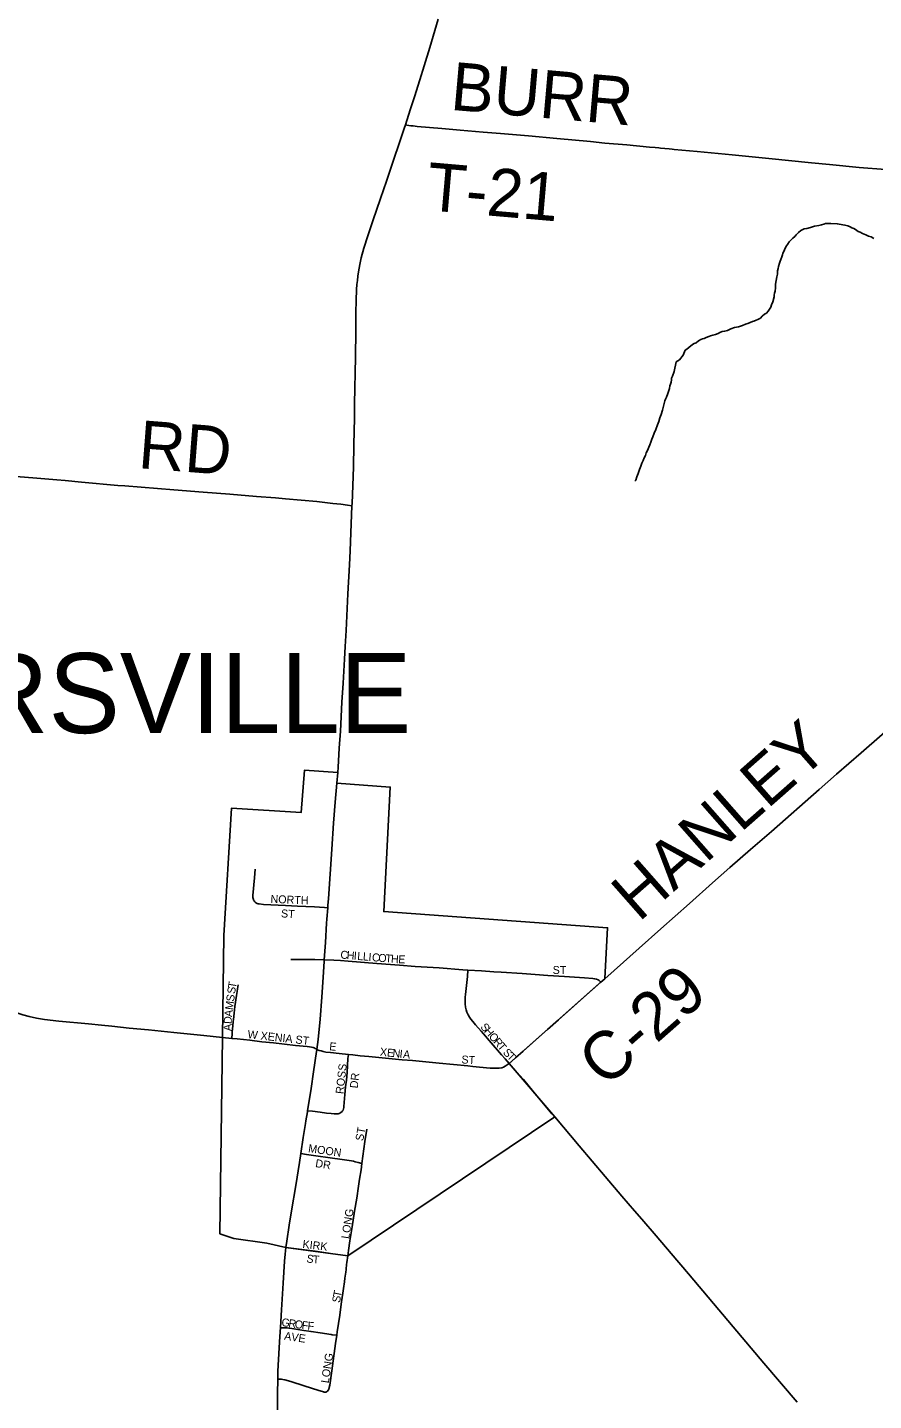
# Model space of a CAD drawing. Extents: x 1410790 to 1770854, y 448063 to 770588.
# Drawn here: x 1621585 to 1626872, y 575761 to 584342 of the extents above; entities that cross this region are included whole.
import ezdxf

# ---------------------------------------------------------------- set-up
doc = ezdxf.new("R2010")
doc.units = 0
for name, color, linetype in [('GM_X_City_Street', 7, 'Continuous'), ('GM_X_City_Street_Text', 7, 'Continuous'), ('GM_X_Corporation', 7, 'Continuous'), ('GM_X_Corporation_Text', 7, 'Continuous'), ('GM_X_County_Road', 7, 'Continuous'), ('GM_X_County_Road_Text', 7, 'Continuous'), ('GM_X_Minor_River', 7, 'Continuous'), ('GM_X_State_Route', 7, 'Continuous'), ('GM_X_Township_Road', 7, 'Continuous'), ('GM_X_Township_Road_Text', 7, 'Continuous'), ('GM_X_Township_Subdivision', 7, 'Continuous'), ('GM_X_Township_Subdivision_Text', 7, 'Continuous')]:
    doc.layers.add(name, color=color, linetype=linetype)

msp = doc.modelspace()

# ---------------------------------------------------------------- linework, layer by layer
at = {"layer": 'GM_X_City_Street'}
for points in [[(1623008.4, 579081.4), (1623004.2, 579027.2), (1622994.5, 578917.9), (1622994.3, 578904.7), (1622995.2, 578898.1), (1622996.8, 578891.9), (1622998.8, 578887.6), (1623001.2, 578883.1), (1623005.1, 578878.1), (1623012.5, 578871.8), (1623016.3, 578869.5), (1623021.2, 578867.3), (1623027.7, 578865.2), (1623033.9, 578864.2), (1623060.1, 578861.5), (1623197.9, 578854.3), (1623273.1, 578850.6), (1623324.6, 578848.8), (1623378, 578846), (1623442.4, 578841.4), (1623461.8, 578840)], [(1623231.8, 578517.6), (1623253.4, 578517.6), (1623289.6, 578517.9), (1623324, 578517.6), (1623381.1, 578516.8), (1623435.6, 578515.8), (1623440.1, 578515.6)], [(1623440.1, 578515.6), (1623499.9, 578512.6), (1623540.7, 578509.9), (1623589.7, 578506.1), (1623767.5, 578492.8), (1623909.4, 578481.4), (1624007.3, 578474.3), (1624157.5, 578464.4), (1624306.9, 578453.3), (1624338.2, 578451.3)], [(1624594.7, 577868), (1624570.4, 577895.5), (1624548.5, 577921.5), (1624471.1, 578010.6), (1624434.7, 578052.6), (1624419.6, 578069.8), (1624385, 578109), (1624376.5, 578118.9), (1624367.8, 578128.6), (1624355.8, 578143.6), (1624346.9, 578156.8), (1624339, 578170.7), (1624331.3, 578188.1), (1624326.6, 578203.3), (1624323.3, 578218.9), (1624320.6, 578241), (1624320.2, 578260.2), (1624321, 578281.2), (1624323, 578299.1), (1624330.9, 578374.2), (1624334.3, 578410.1), (1624338.2, 578451.3)], [(1624338.2, 578451.3), (1624422, 578445.7), (1624500.3, 578440.8), (1624544.7, 578437.6), (1624676.5, 578428.9), (1624758.3, 578423), (1624836.8, 578417.7), (1624941.5, 578411.3), (1625065.6, 578402.7), (1625117.9, 578398.6), (1625128.8, 578396.9), (1625141.2, 578394.5), (1625152, 578389.8), (1625157.8, 578386.1), (1625162.8, 578381.4), (1625168.3, 578375.9), (1625168.5, 578375.7)], [(1622862, 578023.9), (1622864.4, 578055.4), (1622865, 578064.6), (1622868.1, 578103.4), (1622870.6, 578129.4), (1622872.1, 578142.4), (1622876.3, 578181.4), (1622882, 578223.6), (1622891.6, 578291.7), (1622895.2, 578317.4), (1622897.7, 578333.5), (1622901.8, 578359.2)], [(1622803.7, 578029.4), (1622862, 578023.9)], [(1622862, 578023.9), (1622896.1, 578020.4), (1622975.3, 578012.1), (1623049.1, 578003.4), (1623123.3, 577995.5), (1623260.9, 577980.3), (1623332.4, 577972.5), (1623347.2, 577970.7), (1623361, 577968.4), (1623369.8, 577966.5), (1623376.7, 577964.6), (1623384.1, 577961.4), (1623388.7, 577958.2), (1623393.8, 577954.6)], [(1623393.8, 577954.6), (1623401.7, 577950.9), (1623409, 577948.5), (1623420, 577945.3), (1623432.9, 577942.1), (1623440.8, 577940.3), (1623450.4, 577938.9), (1623478.6, 577935.6), (1623533.9, 577928.8), (1623590.4, 577923.2)], [(1623335.6, 577572.1), (1623365.7, 577568.3), (1623414.3, 577562.3), (1623453.2, 577557.5), (1623483.5, 577553.8), (1623501.8, 577552.7), (1623513, 577552.3), (1623526.1, 577553.3), (1623532.2, 577554.3), (1623538.3, 577556.8), (1623544.3, 577560.5), (1623551.6, 577567), (1623554.5, 577570.5), (1623557.1, 577575.1), (1623560.4, 577584.3), (1623561.8, 577591.2), (1623562.4, 577597.3), (1623569, 577672.5), (1623572.7, 577720.4), (1623578, 577762.9), (1623582.4, 577810.7), (1623584.8, 577855.1), (1623588.3, 577897.6), (1623590.4, 577923.2)], [(1623590.4, 577923.2), (1623618.3, 577920.5), (1623663.9, 577916), (1623719.2, 577910.6), (1623781, 577904.1), (1623823.3, 577899.8), (1623927, 577890.8), (1623991.6, 577884.8), (1624158.4, 577869.1), (1624336.2, 577851.8), (1624368.7, 577848.6), (1624410.7, 577844), (1624476.3, 577838.1), (1624506, 577837.4), (1624532.6, 577838.3), (1624549.4, 577840.4), (1624559.6, 577843.7), (1624571.5, 577850.7), (1624594.7, 577868)], [(1623675.3, 577242.7), (1623681.8, 577287.8), (1623694.1, 577378.8), (1623705.4, 577456.7)], [(1623293.4, 577303.9), (1623328.5, 577298.8), (1623386.4, 577290.2), (1623477, 577277.6), (1623551.4, 577267.1), (1623611.2, 577257.8), (1623621.7, 577255.8), (1623633.5, 577253.4), (1623651, 577248.9), (1623675.3, 577242.7)], [(1623586.5, 576664.9), (1623591.7, 576698.9), (1623600.2, 576759), (1623614.8, 576846.4), (1623629.4, 576943.9), (1623642.8, 577024.9), (1623653.4, 577099.6), (1623660.6, 577144.9), (1623669.6, 577203.3), (1623675.3, 577242.7)]]:
    msp.add_lwpolyline(points, dxfattribs=at)
at = {"layer": 'GM_X_Corporation'}
msp.add_lwpolyline([(1622786.9, 576802.5), (1622803.7, 578029.3), (1622812.4, 578667.3), (1622859.6, 579461.8), (1623295.5, 579434.8), (1623317, 579700.9), (1623523.8, 579685.3), (1623518.7, 579618.4), (1623852.4, 579594.7), (1623811.4, 578817), (1625210.4, 578715), (1625192.7, 578397.3), (1624594.7, 577868), (1624879.8, 577532.9), (1623586.5, 576664.9), (1623200.6, 576716.6), (1623081.9, 576743.4), (1622875, 576772.4)], close=True, dxfattribs=at)
at = {"layer": 'GM_X_County_Road'}
for points in [[(1625192.7, 578397.2), (1625251.3, 578448.5), (1625407.4, 578588.9), (1625542.3, 578708.8), (1625721.7, 578867.4), (1625866.5, 578996), (1625974.2, 579092), (1626102.9, 579203.9), (1626234.2, 579317.9), (1626533, 579579.3), (1626641.7, 579674.3), (1626795, 579808), (1626925.7, 579922.6), (1627046.5, 580028.7), (1627220.7, 580183.3), (1627324, 580274.5), (1627355.9, 580303.3)], [(1620984.2, 578480.8), (1621033.1, 578454.7), (1621098.7, 578417), (1621298.9, 578298.3), (1621389.6, 578245.9), (1621441.4, 578218.1), (1621482.6, 578198.5), (1621518.7, 578183.7), (1621555.6, 578171.1), (1621596.4, 578160.1), (1621641, 578150.6), (1621692.6, 578142.4), (1621780.3, 578132.6), (1621966.1, 578114.4), (1622047.7, 578106.5), (1622112.9, 578099.5), (1622220.4, 578088.8), (1622341.1, 578076.7), (1622500.9, 578060.7), (1622686.7, 578041.3), (1622803.7, 578029.4)], [(1625168.5, 578375.7), (1625192.7, 578397.2)], [(1624594.7, 577868), (1624634.7, 577902), (1624682.8, 577944.4), (1624741.8, 577996.6), (1624834.6, 578079.8), (1624903.5, 578140.4), (1624960, 578190.4), (1625060.6, 578279.8), (1625168.5, 578375.7)], [(1624879.8, 577532.9), (1624862.3, 577553.4), (1624738.5, 577701.3), (1624684, 577766.8), (1624659.3, 577793.3), (1624635.8, 577821), (1624594.7, 577868)], [(1626394.8, 575751.5), (1626186.9, 575994.4), (1625995.5, 576221.4), (1625715.6, 576551.9), (1625607.1, 576679.2), (1625513.4, 576789), (1625424, 576893.7), (1625379.2, 576946), (1625300.4, 577038.3), (1625196.2, 577160.7), (1625032.4, 577353), (1624879.8, 577532.9)]]:
    msp.add_lwpolyline(points, dxfattribs=at)
at = {"layer": 'GM_X_Minor_River'}
for points in [[(1626573.2, 583116.6), (1626561, 583112.8), (1626546.9, 583109.1), (1626530.7, 583105.3), (1626504.4, 583099.8), (1626478.1, 583092.2), (1626455.9, 583086.6), (1626439.7, 583082.9), (1626429.6, 583079.1), (1626417.4, 583073.3), (1626403.1, 583061.5), (1626388.7, 583045.7), (1626380.5, 583035.8), (1626368.2, 583025.9), (1626360, 583016), (1626345.7, 583002.2), (1626335.3, 582986.3), (1626329.1, 582976.4), (1626322.9, 582966.5), (1626316.6, 582952.5), (1626312.4, 582942.5), (1626306.1, 582930.6), (1626303.9, 582920.6), (1626299.7, 582908.6), (1626293.3, 582892.7), (1626289.1, 582880.7), (1626284.8, 582868.7), (1626278.4, 582848.7), (1626276.2, 582834.7), (1626271.9, 582820.7), (1626271.5, 582800.6), (1626267.2, 582782.6), (1626264.7, 582760.5), (1626260.3, 582738.5), (1626259.9, 582714.4), (1626257.5, 582694.4), (1626253.2, 582680.4), (1626251, 582668.3), (1626250.8, 582658.3), (1626242.2, 582626.3), (1626235.8, 582608.3), (1626231.5, 582594.4), (1626223.2, 582582.4), (1626214.9, 582568.5), (1626202.6, 582556.7), (1626190.4, 582550.9), (1626176.1, 582537.1), (1626165.8, 582525.2), (1626149.6, 582517.5), (1626139.4, 582513.7), (1626125.2, 582505.9), (1626115.1, 582504.1), (1626100.9, 582498.3), (1626086.7, 582492.5), (1626072.5, 582486.8), (1626054.3, 582479), (1626028, 582471.5), (1626003.7, 582465.9), (1625981.4, 582458.3), (1625959.1, 582448.6), (1625942.9, 582444.9), (1625926.8, 582441.2), (1625912.6, 582435.4), (1625902.4, 582429.6), (1625884.2, 582423.9), (1625868, 582418.2), (1625853.8, 582414.4), (1625843.7, 582410.6), (1625825.5, 582404.9), (1625813.3, 582399.1), (1625803.2, 582395.2), (1625793, 582391.4), (1625778.8, 582383.6), (1625764.5, 582371.8), (1625752.3, 582366), (1625742.1, 582360.2), (1625717.7, 582342.5), (1625705.4, 582330.7), (1625695.2, 582324.9), (1625682.5, 582293), (1625659.9, 582265.2), (1625639.5, 582251.5), (1625626.3, 582191.5), (1625615.8, 582163.6), (1625609.5, 582149.6), (1625609.3, 582139.6), (1625607, 582125.5), (1625602.8, 582113.5), (1625600.5, 582101.5), (1625598.2, 582085.5), (1625594, 582073.5), (1625587.6, 582053.5), (1625579.1, 582031.6), (1625572.9, 582019.7), (1625568.6, 582007.7), (1625553.5, 581949.7), (1625544.9, 581923.7), (1625536.5, 581901.8), (1625530, 581879.8), (1625521.6, 581857.8), (1625513, 581829.8)], [(1626873.4, 583022.7), (1626857.5, 583033), (1626841.4, 583037.3), (1626823.5, 583045.7), (1626803.5, 583054.1), (1626789.6, 583062.4), (1626775.6, 583066.7), (1626759.7, 583079), (1626749.7, 583085.2), (1626737.7, 583089.5), (1626725.8, 583095.7), (1626711.8, 583102), (1626693.8, 583106.4), (1626679.7, 583108.6), (1626669.7, 583110.8), (1626657.7, 583113), (1626645.6, 583115.3), (1626605.4, 583116), (1626589.3, 583116.3), (1626573.2, 583116.6)], [(1625513, 581829.8), (1625502.5, 581805.9), (1625494.1, 581783.9), (1625487.7, 581768), (1625481.4, 581750), (1625475, 581734.1), (1625468.7, 581718.1), (1625460.3, 581698.2), (1625452, 581684.2), (1625447.6, 581666.2), (1625439.3, 581652.3), (1625433, 581636.4), (1625424.6, 581618.4), (1625418.2, 581600.5), (1625409.8, 581578.5), (1625401.3, 581554.5), (1625392.8, 581532.6), (1625386.4, 581512.6), (1625380.3, 581506.7)]]:
    msp.add_lwpolyline(points, dxfattribs=at)
at = {"layer": 'GM_X_State_Route'}
for points in [[(1623523.8, 579685.3), (1623526.1, 579718.5), (1623534, 579837.5), (1623541, 579943.5), (1623550.6, 580125.3), (1623558.1, 580243.1), (1623566.9, 580393.9), (1623571.2, 580472.5), (1623576.3, 580574), (1623581.1, 580665.7), (1623588.3, 580803.3), (1623597, 580983.5), (1623601.2, 581072), (1623612.8, 581352.9), (1623613.4, 581367.1), (1623617.8, 581478.5), (1623621.8, 581593.3), (1623625, 581734.4), (1623628.5, 581901.7), (1623629.3, 581990.3), (1623635.4, 582282.2), (1623636.8, 582446.3), (1623637.8, 582561.1), (1623639.1, 582636.4), (1623642.2, 582705.1), (1623644.3, 582735), (1623646.7, 582760.5), (1623649.8, 582787.8), (1623653.6, 582815.5), (1623661.7, 582860.5), (1623671.3, 582901.8), (1623688, 582961.7), (1623712.6, 583039.7), (1623744.2, 583133), (1623791.2, 583272.9), (1623828.1, 583381.6), (1623871.9, 583512.3), (1623910.1, 583623.9), (1623940.1, 583710.8), (1623947.1, 583732.9), (1623976.8, 583826.6), (1624003.2, 583907.7), (1624037.2, 584013.8), (1624065.3, 584101.3), (1624100.3, 584217.6), (1624151.4, 584394.1)], [(1623518.7, 579618.4), (1623523.8, 579685.3)], [(1623439.5, 578505.1), (1623439.6, 578507.8), (1623440.1, 578515.6), (1623446.7, 578622.3), (1623454.9, 578744), (1623456.5, 578768.2), (1623461.8, 578840), (1623463.2, 578857.4), (1623465.8, 578895.7), (1623487.1, 579206.1), (1623498.2, 579369.4), (1623508.1, 579500), (1623518.7, 579618.4)], [(1623325.1, 577509.1), (1623334.6, 577565.6), (1623335.6, 577572.1), (1623357.1, 577711.6), (1623373, 577815.3), (1623392.2, 577941.9), (1623393.8, 577954.6), (1623401.3, 578017.1), (1623413.9, 578144.4), (1623425.5, 578281.8), (1623433.7, 578406.3), (1623439.5, 578505.1)], [(1623200.6, 576716.6), (1623205.8, 576756.9), (1623220.6, 576857), (1623236, 576946.8), (1623262, 577105.5), (1623284.8, 577248.1), (1623293.4, 577303.9), (1623308.9, 577403.7), (1623322.1, 577491.3), (1623325.1, 577509.1)], [(1623158.5, 576089.8), (1623162.4, 576160.7), (1623165.9, 576216.4), (1623172.7, 576327.6), (1623182.5, 576494.7), (1623192.4, 576630.9), (1623196.3, 576674.7), (1623200.6, 576716.6)], [(1623148.7, 575629.9), (1623147.8, 575804.6), (1623149.2, 575894.6), (1623150.4, 575944.5), (1623158.5, 576089.8)]]:
    msp.add_lwpolyline(points, dxfattribs=at)
at = {"layer": 'GM_X_Township_Road'}
for points in [[(1623947.1, 583732.9), (1623956.5, 583731.5), (1623980.6, 583728), (1623995.3, 583726.2), (1624021, 583723.1), (1624174.6, 583709.6), (1624289, 583700), (1624432.8, 583687.6), (1624540.7, 583678.9), (1624717.2, 583663.9), (1624893.6, 583647.7), (1625102.7, 583628.3), (1625194.1, 583619.7), (1625331.4, 583607.6), (1625471.8, 583594.5), (1625507.6, 583591), (1625530.4, 583588.8), (1625540.3, 583587.8), (1625569.1, 583585.9), (1625594.9, 583583.5), (1625614.2, 583581.5), (1625627.2, 583580.3), (1625770.7, 583566.8), (1625989.6, 583546.1), (1626218.1, 583523.4), (1626485.8, 583496.9), (1626596.9, 583486.4), (1626782.9, 583467.8), (1626946.3, 583453.3)], [(1621513.8, 581536.3), (1621644.6, 581525), (1621768.8, 581514.8), (1621821.1, 581510.4), (1621922.2, 581500.6), (1622150.9, 581480.1), (1622193.4, 581476.5), (1622500.8, 581452.7), (1622683.8, 581438), (1622850.6, 581424.6), (1623017.2, 581410.7), (1623134.8, 581401.3), (1623196.9, 581396.3), (1623392.9, 581378.4), (1623494, 581367.7), (1623542.8, 581362.1), (1623584.8, 581356.6), (1623612.8, 581352.9)]]:
    msp.add_lwpolyline(points, dxfattribs=at)
at = {"layer": 'GM_X_Township_Subdivision'}
for points in [[(1623200.6, 576716.6), (1623283.1, 576706.7), (1623384, 576693.7), (1623492.9, 576678.3), (1623586.5, 576664.9)], [(1623518.2, 576168.5), (1623521.4, 576190.9), (1623537.5, 576294.5), (1623542.3, 576329.5), (1623548.1, 576377.1), (1623555.5, 576432), (1623559.6, 576460.9), (1623565.5, 576502.7), (1623568.8, 576525.1), (1623573.9, 576564), (1623575.9, 576579.5), (1623577.4, 576591.9), (1623578.7, 576601.1), (1623579.8, 576610.5), (1623581.2, 576622.7), (1623586.5, 576664.9)], [(1623165.9, 576216.4), (1623171.6, 576216.1), (1623207.9, 576214.3), (1623218.5, 576213.2), (1623225.8, 576212.1), (1623300.2, 576201), (1623312.6, 576199.2), (1623342.8, 576194.6), (1623357.6, 576192.1), (1623414.9, 576183.3), (1623483, 576172.7), (1623489.6, 576171.9), (1623518.2, 576168.5)], [(1623459.6, 575819.7), (1623464.7, 575825.1), (1623467.2, 575828.6), (1623468.6, 575830.9), (1623469.5, 575833.1), (1623470.5, 575837.1), (1623471.6, 575843.1), (1623474, 575856.4), (1623487.5, 575947.2), (1623510.7, 576116.2), (1623518.2, 576168.5)], [(1623149.2, 575894.6), (1623162.1, 575894.2), (1623172.6, 575893.8), (1623180.6, 575893.1), (1623193, 575890.5), (1623230.1, 575879.5), (1623313.7, 575852.6), (1623406.8, 575823.1), (1623428.4, 575816.3), (1623434.6, 575814.8), (1623439.7, 575813.7), (1623444.1, 575813.2), (1623447.1, 575813.2), (1623450.4, 575813.9), (1623454, 575815.5), (1623459.6, 575819.7)]]:
    msp.add_lwpolyline(points, dxfattribs=at)

# ---------------------------------------------------------------- texts
at = {"layer": 'GM_X_City_Street_Text'}
for s, rotation, p in [('NORTH', 357.61538, (1623103.3, 578871.1)), ('ST', 356.42537, (1623168.5, 578780.8)), ('C', 355.24644, (1623539.3, 578523.4)), ('H', 355.24605, (1623578.7, 578520.2)), ('I', 355.24836, (1623622.6, 578516.5)), ('L', 355.25333, (1623644.5, 578514.7)), ('L', 355.25333, (1623679.6, 578511.8)), ('I', 355.24836, (1623714.7, 578508.9)), ('C', 355.24675, (1623736.6, 578507.1)), ('O', 355.24605, (1623776, 578503.8)), ('T', 355.25333, (1623819.9, 578500.1)), ('H', 355.55021, (1623855.2, 578497.2)), ('E', 358.68791, (1623902.1, 578493.6)), ('ST', 0.00001, (1624867.3, 578426.7)), ('T', 80.97339, (1622887, 578334.3)), ('S', 82.53817, (1622875.9, 578251.8)), ('S', 82.18868, (1622882.2, 578299.7)), ('M', 82.52932, (1622869.1, 578199.5)), ('D', 85.86532, (1622860.4, 578112.7)), ('A', 82.70146, (1622863.5, 578155.9)), ('A', 89.80328, (1622860.3, 578069.6)), ('W XENIA ST', 353.65832, (1622958.8, 578026.2)), ('S', 310.99834, (1624412.4, 578093.4)), ('H', 311.00217, (1624435.5, 578066.9)), ('O', 311.00192, (1624464.4, 578033.7)), ('E', 354.30114, (1623469.5, 577950.4)), ('X', 354.0545, (1623785.9, 577916.2)), ('E', 354.04748, (1623829.7, 577911.7)), ('N', 354.05611, (1623864.7, 577908)), ('I', 354.04589, (1623908.5, 577903.5)), ('R', 310.99635, (1624493.2, 578000.4)), ('T', 310.99834, (1624519.2, 577970.6)), ('S', 313.6433, (1624552.8, 577932.3)), ('A', 354.04363, (1623930.3, 577901.2)), ('ST', 356.41942, (1624295.9, 577867.9)), ('T', 314.92293, (1624577.9, 577906)), ('ROSS', 83.66711, (1623559.9, 577674.5)), ('DR', 83.99159, (1623649, 577710.1)), ('ST', 79.99751, (1623683.2, 577380.5)), ('MOON', 351.87172, (1623337.4, 577313.4)), ('DR', 351.02708, (1623381.5, 577220.5)), ('LONG', 81.25341, (1623595.2, 576768.7))]:
    msp.add_text(s, height=50, rotation=rotation, dxfattribs=at).set_placement(p)
at = {"layer": 'GM_X_Corporation_Text'}
msp.add_text('BOWERSVILLE', height=500, rotation=0.00001, dxfattribs=at).set_placement((1619190.8, 579932.1))
at = {"layer": 'GM_X_County_Road_Text'}
for s, rotation, p in [('HANLEY', 41.3576, (1625405.6, 578746.7)), ('C-29', 41.37891, (1625198, 577708.8))]:
    msp.add_text(s, height=300, rotation=rotation, dxfattribs=at).set_placement(p)
at = {"layer": 'GM_X_Township_Road_Text'}
for s, rotation, p in [('BURR', 355.00862, (1624222.5, 583828)), ('T-21', 355.06124, (1624071.3, 583200.8)), ('RD', 355.56412, (1622271.6, 581588.5))]:
    msp.add_text(s, height=300, rotation=rotation, dxfattribs=at).set_placement(p)
at = {"layer": 'GM_X_Township_Subdivision_Text'}
for s, rotation, p in [('KIRK', 353.29072, (1623302, 576715)), ('S', 349.36524, (1623325.6, 576626.1)), ('T', 355.86756, (1623366.3, 576618.8)), ('S', 80.67017, (1623537.7, 576369.1)), ('T', 78.8374, (1623543.3, 576403.4)), ('G', 352.14034, (1623170.2, 576226.6)), ('R', 352.1437, (1623213.8, 576220.6)), ('O', 352.14609, (1623253, 576215.1)), ('F', 352.13269, (1623296.6, 576209.1)), ('F', 354.06503, (1623333.3, 576204.1)), ('AVE', 351.38299, (1623187.3, 576141.7)), ('LONG', 81.25299, (1623467.6, 575866.7))]:
    msp.add_text(s, height=50, rotation=rotation, dxfattribs=at).set_placement(p)

doc.saveas('drawing.dxf')
